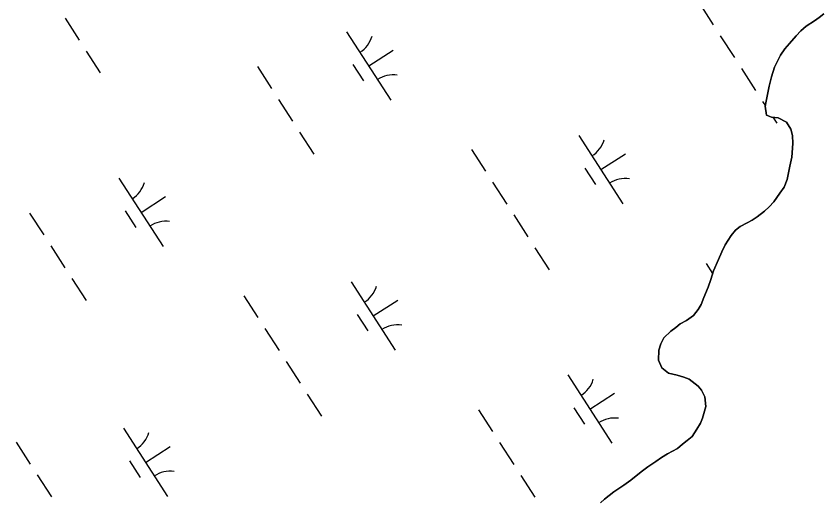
# Model space of a CAD drawing. Extents: x 3937982 to 3958556, y 219448 to 241894.
# Drawn here: x 3950023.1 to 3950519.3, y 234156.8 to 234455.5 of the extents above; entities that cross this region are included whole.
import ezdxf

# ---------------------------------------------------------------- set-up
doc = ezdxf.new("R2010")
doc.units = 0
doc.layers.add('V-TOPO-SHOR', color=7, linetype='Continuous')
doc.layers.add('V-WETL-SWMP', color=7, linetype='Continuous')

msp = doc.modelspace()

# ---------------------------------------------------------------- linework, layer by layer
at = {"layer": 'V-TOPO-SHOR'}
for points in [[(3950423.896, 234235.858), (3950419.691, 234239.249), (3950417.682, 234243.888), (3950417.864, 234250.022), (3950419.05, 234253.958), (3950420.975, 234257.657), (3950425.348, 234261.871), (3950428.268, 234264.108), (3950430.943, 234266.342), (3950434.846, 234268.343), (3950439.231, 234271.331), (3950442.137, 234275.042), (3950443.823, 234278.245), (3950445.496, 234282.433), (3950448.13, 234288.835), (3950449.799, 234293.513), (3950451.46, 234298.926), (3950454.579, 234305.825), (3950456.494, 234310.505), (3950458.654, 234314.941), (3950462.275, 234320.618), (3950464.942, 234323.836), (3950467.862, 234326.072), (3950472.253, 234328.325), (3950475.18, 234330.072), (3950478.348, 234332.064), (3950482.727, 234335.544), (3950485.643, 234338.272), (3950488.555, 234341.244), (3950492.178, 234346.677), (3950494.838, 234350.382), (3950496.753, 234355.061), (3950498.388, 234363.172), (3950499.557, 234368.824), (3950500.208, 234377.172), (3950499.913, 234382.073), (3950498.891, 234385.986), (3950496.395, 234390.377), (3950491.218, 234393.021), (3950487.044, 234393.47), (3950484.088, 234394.666), (3950483.298, 234400.054), (3950483.99, 234404.232), (3950485.624, 234412.342), (3950487.036, 234418.242), (3950488.938, 234424.147), (3950492.543, 234431.542), (3950495.201, 234435.493), (3950498.111, 234438.712), (3950502.232, 234443.412), (3950505.146, 234446.386), (3950508.304, 234449.362), (3950513.422, 234452.602), (3950516.344, 234454.594), (3950519.265, 234456.831)], [(3950382.028, 234156.211), (3950384.459, 234158.443), (3950390.3, 234162.918), (3950396.389, 234167.149), (3950400.774, 234170.137), (3950404.907, 234173.613), (3950407.827, 234175.849), (3950411.237, 234178.337), (3950416.107, 234181.575), (3950419.517, 234184.062), (3950423.173, 234186.306), (3950429.272, 234189.556), (3950432.432, 234192.286), (3950435.352, 234194.525), (3950438.271, 234197.007), (3950441.169, 234201.451), (3950443.583, 234205.154), (3950444.777, 234208.355), (3950446.667, 234215.486), (3950446.116, 234221.368), (3950444.112, 234225.517), (3950442.125, 234227.948), (3950436.44, 234232.306), (3950433.239, 234233.5), (3950429.059, 234234.684), (3950423.896, 234235.858)]]:
    msp.add_lwpolyline(points, dxfattribs=at)
at = {"layer": 'V-WETL-SWMP'}
for p, q in [((3950442.676, 234463.608), (3950451.336, 234450.154)), ((3950519.264, 234456.831), (3950516.344, 234454.594)), ((3950053.094, 234454.205), (3950061.754, 234440.751)), ((3950513.421, 234452.602), (3950508.303, 234449.361)), ((3950512.337, 234452.05), (3950512.399, 234451.955)), ((3950516.344, 234454.594), (3950513.421, 234452.602)), ((3950226.108, 234445.863), (3950253.171, 234403.82)), ((3950505.145, 234446.386), (3950502.232, 234443.413)), ((3950508.303, 234449.361), (3950505.145, 234446.386)), ((3950455.666, 234443.427), (3950464.326, 234429.973)), ((3950502.232, 234443.413), (3950498.111, 234438.711)), ((3950495.2, 234435.493), (3950492.542, 234431.542)), ((3950498.111, 234438.711), (3950495.2, 234435.493)), ((3950066.084, 234434.025), (3950074.744, 234420.571)), ((3950239.639, 234424.842), (3950254.775, 234434.584)), ((3950492.542, 234431.542), (3950488.939, 234424.147)), ((3950229.904, 234425.711), (3950236.399, 234415.62)), ((3950171.242, 234424.466), (3950179.902, 234411.012)), ((3950468.656, 234423.246), (3950477.316, 234409.792)), ((3950488.939, 234424.147), (3950487.036, 234418.242)), ((3950487.036, 234418.242), (3950485.625, 234412.341)), ((3950485.625, 234412.341), (3950483.99, 234404.231)), ((3950184.232, 234404.285), (3950192.892, 234390.832)), ((3950481.646, 234403.065), (3950483.356, 234400.409)), ((3950483.99, 234404.231), (3950483.297, 234400.054)), ((3950483.297, 234400.054), (3950484.088, 234394.666)), ((3950484.088, 234394.666), (3950487.043, 234393.47)), ((3950487.043, 234393.47), (3950491.217, 234393.022)), ((3950487.88, 234393.38), (3950490.306, 234389.612)), ((3950491.217, 234393.022), (3950496.395, 234390.377)), ((3950496.395, 234390.377), (3950498.892, 234385.987)), ((3950498.892, 234385.987), (3950499.913, 234382.073)), ((3950197.222, 234384.105), (3950205.882, 234370.651)), ((3950368.674, 234382.173), (3950395.736, 234340.13)), ((3950499.913, 234382.073), (3950500.208, 234377.171)), ((3950500.208, 234377.171), (3950499.557, 234368.825)), ((3950302.809, 234373.578), (3950311.469, 234360.124)), ((3950382.205, 234361.151), (3950397.341, 234370.894)), ((3950499.557, 234368.825), (3950498.388, 234363.172)), ((3950372.47, 234362.021), (3950378.965, 234351.93)), ((3950498.388, 234363.172), (3950496.754, 234355.062)), ((3950086.241, 234355.834), (3950113.303, 234313.79)), ((3950315.799, 234353.397), (3950324.459, 234339.943)), ((3950496.754, 234355.062), (3950494.839, 234350.382)), ((3950492.179, 234346.676), (3950488.555, 234341.244)), ((3950494.839, 234350.382), (3950492.179, 234346.676)), ((3950099.772, 234334.812), (3950114.908, 234344.554)), ((3950488.555, 234341.244), (3950485.642, 234338.271)), ((3950485.642, 234338.271), (3950482.727, 234335.543)), ((3950031.375, 234334.437), (3950040.035, 234320.983)), ((3950090.037, 234335.681), (3950096.532, 234325.591)), ((3950328.789, 234333.217), (3950337.449, 234319.763)), ((3950478.347, 234332.065), (3950475.179, 234330.071)), ((3950482.727, 234335.543), (3950478.347, 234332.065)), ((3950467.862, 234326.072), (3950464.941, 234323.835)), ((3950472.254, 234328.324), (3950467.862, 234326.072)), ((3950475.179, 234330.071), (3950472.254, 234328.324)), ((3950464.941, 234323.835), (3950462.276, 234320.619)), ((3950462.276, 234320.619), (3950458.655, 234314.942)), ((3950044.365, 234314.256), (3950053.025, 234300.802)), ((3950341.779, 234313.036), (3950350.439, 234299.582)), ((3950458.655, 234314.942), (3950456.493, 234310.505)), ((3950456.493, 234310.505), (3950454.578, 234305.825)), ((3950446.937, 234303.477), (3950450.945, 234297.25)), ((3950454.578, 234305.825), (3950451.46, 234298.926)), ((3950451.46, 234298.926), (3950449.798, 234293.513)), ((3950057.355, 234294.075), (3950066.015, 234280.621)), ((3950228.807, 234292.143), (3950255.869, 234250.1)), ((3950449.798, 234293.513), (3950448.129, 234288.836)), ((3950448.129, 234288.836), (3950445.496, 234282.433)), ((3950162.942, 234283.549), (3950171.602, 234270.095)), ((3950445.496, 234282.433), (3950443.822, 234278.246)), ((3950242.338, 234271.122), (3950257.474, 234280.864)), ((3950443.822, 234278.246), (3950442.137, 234275.041)), ((3950232.603, 234271.991), (3950239.098, 234261.901)), ((3950442.137, 234275.041), (3950439.232, 234271.332)), ((3950434.847, 234268.344), (3950430.943, 234266.342)), ((3950439.232, 234271.332), (3950434.847, 234268.344)), ((3950175.932, 234263.368), (3950184.592, 234249.914)), ((3950425.348, 234261.871), (3950420.976, 234257.657)), ((3950428.268, 234264.108), (3950425.348, 234261.871)), ((3950430.943, 234266.342), (3950428.268, 234264.108)), ((3950420.976, 234257.657), (3950419.051, 234253.958)), ((3950419.051, 234253.958), (3950417.865, 234250.022)), ((3950417.865, 234250.022), (3950417.682, 234243.888)), ((3950188.922, 234243.187), (3950197.582, 234229.733)), ((3950417.682, 234243.888), (3950419.691, 234239.249)), ((3950419.691, 234239.249), (3950423.895, 234235.858)), ((3950361.936, 234234.845), (3950388.998, 234192.802)), ((3950423.895, 234235.858), (3950429.058, 234234.684)), ((3950429.058, 234234.684), (3950433.239, 234233.5)), ((3950433.239, 234233.5), (3950436.44, 234232.306)), ((3950436.44, 234232.306), (3950442.125, 234227.949)), ((3950442.125, 234227.949), (3950444.112, 234225.517)), ((3950201.912, 234223.006), (3950210.571, 234209.552)), ((3950375.467, 234213.823), (3950390.603, 234223.566)), ((3950444.112, 234225.517), (3950446.117, 234221.368)), ((3950446.117, 234221.368), (3950446.667, 234215.487)), ((3950307.07, 234213.448), (3950315.73, 234199.994)), ((3950365.732, 234214.692), (3950372.227, 234204.602)), ((3950446.667, 234215.487), (3950444.777, 234208.355)), ((3950444.777, 234208.355), (3950443.584, 234205.155)), ((3950088.94, 234202.114), (3950116.002, 234160.071)), ((3950443.584, 234205.155), (3950441.169, 234201.451)), ((3950438.271, 234197.007), (3950435.353, 234194.524)), ((3950441.169, 234201.451), (3950438.271, 234197.007)), ((3950023.075, 234193.519), (3950031.735, 234180.065)), ((3950320.06, 234193.267), (3950328.72, 234179.813)), ((3950432.432, 234192.287), (3950429.271, 234189.557)), ((3950435.353, 234194.524), (3950432.432, 234192.287)), ((3950102.471, 234181.092), (3950117.606, 234190.835)), ((3950429.271, 234189.557), (3950423.173, 234186.307)), ((3950419.517, 234184.062), (3950416.108, 234181.575)), ((3950423.173, 234186.307), (3950419.517, 234184.062)), ((3950092.736, 234181.962), (3950099.231, 234171.871)), ((3950411.236, 234178.337), (3950407.827, 234175.85)), ((3950416.108, 234181.575), (3950411.236, 234178.337)), ((3950036.064, 234173.338), (3950044.724, 234159.884)), ((3950333.05, 234173.086), (3950341.71, 234159.633)), ((3950404.907, 234173.613), (3950400.773, 234170.137)), ((3950407.827, 234175.85), (3950404.907, 234173.613)), ((3950396.388, 234167.149), (3950390.3, 234162.918)), ((3950400.773, 234170.137), (3950396.388, 234167.149)), ((3950390.3, 234162.918), (3950384.459, 234158.444)), ((3950384.459, 234158.444), (3950382.029, 234156.211))]:
    msp.add_line(p, q, dxfattribs=at)
for centre, start, end in [((3950224.889, 234448.196), 301.99668, 343.54034), ((3950254.789, 234401.744), 81.99668, 123.54034), ((3950367.455, 234384.506), 301.99668, 343.54034), ((3950085.022, 234358.166), 301.99668, 343.54034), ((3950397.355, 234338.054), 81.99668, 123.54034), ((3950114.922, 234311.715), 81.99668, 123.54034), ((3950227.588, 234294.476), 301.99668, 343.54034), ((3950257.488, 234248.024), 81.99668, 123.54034), ((3950360.717, 234237.178), 301.99668, 343.54034), ((3950390.617, 234190.726), 81.99668, 123.54034), ((3950087.72, 234204.447), 301.99668, 343.54034), ((3950117.62, 234157.995), 81.99668, 123.54034)]:
    msp.add_arc(centre, 17.623, start, end, dxfattribs=at)

doc.saveas('drawing.dxf')
